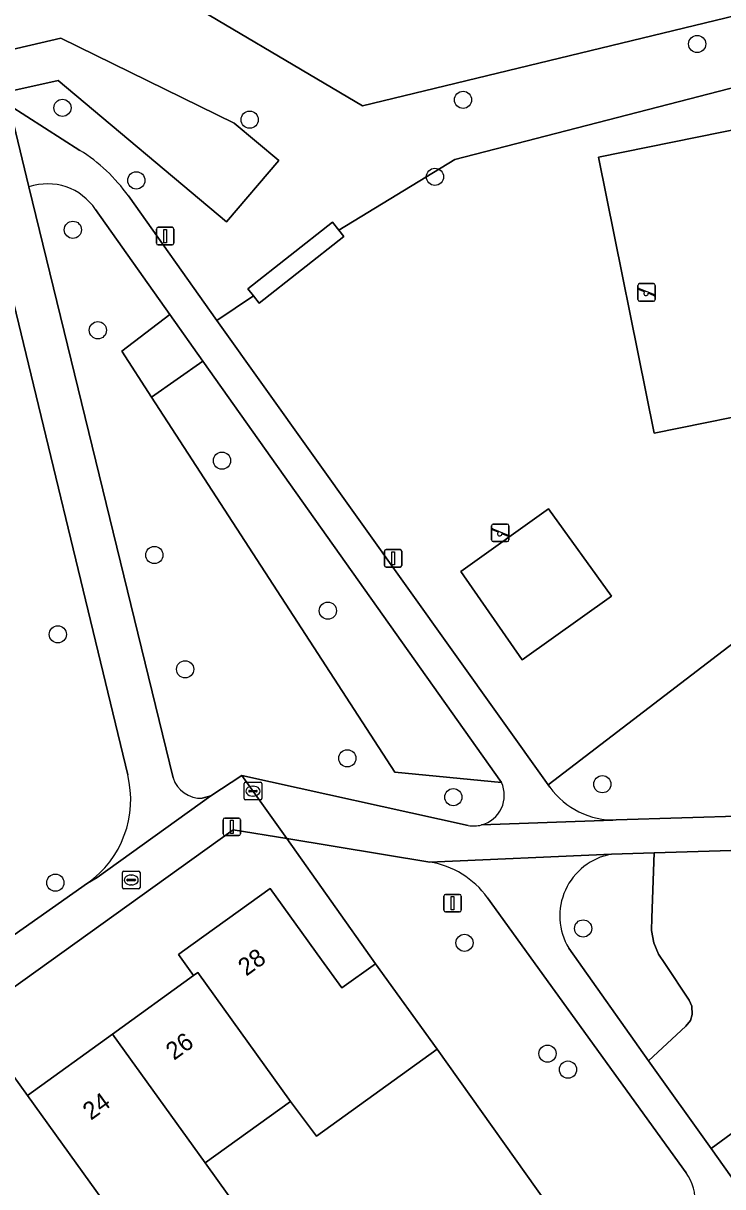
# Model space of a CAD drawing. Extents: x 158455 to 159797, y 387218 to 388672.
# Drawn here: x 159383.2 to 159423, y 387871.4 to 387937.6 of the extents above; entities that cross this region are included whole.
import ezdxf

# ---------------------------------------------------------------- set-up
doc = ezdxf.new("R2010")
doc.units = 0
for name, color, linetype in [('IMGEO_Berm_groen', 7, 'Continuous'), ('IMGEO_Boom', 7, 'Continuous'), ('IMGEO_Brandkraan', 7, 'Continuous'), ('IMGEO_Erf', 7, 'Continuous'), ('IMGEO_Groenvoorziening', 7, 'Continuous'), ('IMGEO_Kolk', 7, 'Continuous'), ('IMGEO_Lichtmast', 7, 'Continuous'), ('IMGEO_Pand', 7, 'Continuous'), ('IMGEO_Pand_nummerreeks', 7, 'Continuous'), ('IMGEO_Speelvoorziening', 7, 'Continuous'), ('IMGEO_Terreindeel_open', 7, 'Continuous'), ('IMGEO_Voetpad_halfverhard', 7, 'Continuous'), ('IMGEO_Voetpad_open', 7, 'Continuous')]:
    doc.layers.add(name, color=color, linetype=linetype)

msp = doc.modelspace()

# ---------------------------------------------------------------- linework, layer by layer
at = {"layer": 'IMGEO_Berm_groen'}
for points in [[(159389.14, 387894.842), (159381.784, 387925.169)], [(159369.046, 387876.159), (159386.847, 387888.671)]]:
    msp.add_lwpolyline(points, dxfattribs=at)
msp.add_arc((159383.495, 387893.428), 5.819, 305.16844, 14.06377, dxfattribs=at)
at = {"layer": 'IMGEO_Boom'}
for centre in [(159421.539, 387936.395), (159408.22, 387933.221), (159385.429, 387932.764), (159396.08, 387932.091), (159389.631, 387928.638), (159406.619, 387928.841), (159386.024, 387925.832), (159387.445, 387920.118), (159394.503, 387912.703), (159390.658, 387907.335), (159400.531, 387904.171), (159385.168, 387902.825), (159392.408, 387900.839), (159401.634, 387895.778), (159416.145, 387894.304), (159407.664, 387893.569), (159385.025, 387888.706), (159415.048, 387886.104), (159408.3, 387885.286), (159413.022, 387878.985), (159414.188, 387878.078)]:
    msp.add_circle(centre, 0.489, dxfattribs=at)
at = {"layer": 'IMGEO_Brandkraan'}
for p, q in [((159388.841, 387888.43), (159388.841, 387889.282)), ((159388.916, 387889.356), (159389.768, 387889.356)), ((159389.329, 387889.136), (159389.354, 387889.136)), ((159389.842, 387889.282), (159389.842, 387888.43)), ((159389.768, 387888.356), (159388.916, 387888.356)), ((159389.1, 387888.85), (159389.1, 387888.862)), ((159389.538, 387888.813), (159389.14, 387888.813)), ((159389.143, 387888.899), (159389.541, 387888.899)), ((159389.352, 387888.576), (159389.327, 387888.576)), ((159389.584, 387888.862), (159389.584, 387888.85))]:
    msp.add_line(p, q, dxfattribs=at)
for points in [[(159388.841, 387888.43), (159388.841, 387889.282)], [(159388.916, 387889.356), (159389.768, 387889.356)], [(159389.842, 387889.282), (159389.842, 387888.43)], [(159389.768, 387888.356), (159388.916, 387888.356)]]:
    msp.add_lwpolyline(points, dxfattribs=at)
for centre, radius, start, end in [((159388.918, 387889.28), 0.0765, 91.55205, 178.44795), ((159388.918, 387889.28), 0.0765, 91.55205, 178.44795), ((159389.766, 387889.28), 0.0765, 1.55205, 88.44795), ((159389.766, 387889.28), 0.0765, 1.55205, 88.44795), ((159388.918, 387888.432), 0.0765, 181.55205, 268.44795), ((159388.918, 387888.432), 0.0765, 181.55205, 268.44795), ((159389.14, 387888.859), 0.0403, 85.87752, 175.75265), ((159389.137, 387888.849), 0.0366, 178.93798, 274.71019), ((159389.541, 387888.856), 0.043, 264.86636, 352.45326), ((159389.545, 387888.861), 0.0386, 1.73085, 96.63898), ((159389.766, 387888.432), 0.0765, 271.55205, 358.44795), ((159389.766, 387888.432), 0.0765, 271.55205, 358.44795)]:
    msp.add_arc(centre, radius, start, end, dxfattribs=at)
for centre, major_axis, ratio, start_param, end_param in [((159389.328, 387888.856), (-0.387, 0.002), 0.722429, 4.712389, 7.853982), ((159389.353, 387888.856), (-0.39, 0.002), 0.717154, 1.570796, 4.712389)]:
    msp.add_ellipse(centre, major_axis=major_axis, ratio=ratio, start_param=start_param, end_param=end_param, dxfattribs=at)
at = {"layer": 'IMGEO_Erf'}
for points in [[(159428.999, 387999.584), (159428.899, 388000), (159427.598, 388005.41), (159424.429, 388004.676), (159425.57, 388000), (159425.72, 387999.387), (159401.26, 387993.403), (159395.063, 387991.886), (159393.786, 387997.106), (159393.25, 387999.675), (159367.637, 387993.397), (159379.01, 387946.775), (159402.496, 387932.887), (159463.241, 387947.593), (159472.802, 387979.182), (159455.298, 387984.465), (159438.688, 387989.478)], [(159372.713, 387870.715), (159377.637, 387874.266), (159382.561, 387877.817), (159383.435, 387876.606), (159388.28, 387880.101), (159392.885, 387883.422), (159392.023, 387884.618), (159392.266, 387884.794), (159397.24, 387888.381), (159400.165, 387884.326), (159401.323, 387882.72), (159403.237, 387884.1), (159398.194, 387891.213), (159395.14, 387891.714), (159370.46, 387874.004), (159343.471, 387854.637)], [(159413.708, 387869.465), (159406.741, 387879.242), (159399.887, 387874.299), (159398.404, 387876.272), (159393.557, 387872.776), (159394.903, 387870.907)]]:
    msp.add_lwpolyline(points, dxfattribs=at)
at = {"layer": 'IMGEO_Groenvoorziening'}
for points in [[(159472.802, 387979.182), (159463.241, 387947.593), (159402.496, 387932.887), (159379.01, 387946.775)], [(159401.146, 387925.807), (159407.76, 387929.818), (159458.067, 387942.82), (159459.624, 387942.081)], [(159381.667, 387935.881), (159385.343, 387936.72), (159395.194, 387931.888), (159397.737, 387929.767), (159394.759, 387926.288), (159385.179, 387934.321), (159382.212, 387933.647)], [(159382.39, 387932.919), (159386.424, 387930.347)], [(159383.525, 387928.266), (159391.722, 387894.664)], [(159389.178, 387927.755), (159394.22, 387920.665)], [(159390.502, 387916.322), (159388.814, 387918.937), (159391.543, 387921.011), (159387.318, 387926.979)], [(159396.292, 387922.077), (159395.977, 387922.478), (159400.789, 387926.261), (159401.146, 387925.807)], [(159394.22, 387920.665), (159396.292, 387922.077)], [(159410.404, 387894.407), (159404.336, 387894.991), (159390.502, 387916.322)], [(159427.547, 387905.367), (159413.066, 387894.263), (159413.157, 387894.135)], [(159393.379, 387893.505), (159393.877, 387893.642), (159395.63, 387894.808), (159408.501, 387891.961)], [(159416.939, 387892.272), (159428.14, 387892.616)], [(159406.326, 387889.88), (159398.194, 387891.213), (159403.237, 387884.1), (159406.741, 387879.242), (159413.708, 387869.465), (159416.849, 387865.061), (159420.629, 387868.746)], [(159450.94, 387891.367), (159419.1, 387890.403), (159418.961, 387886.704), (159418.942, 387885.993), (159419.072, 387885.293), (159419.344, 387884.635), (159419.702, 387884.102), (159421.079, 387882.02), (159421.228, 387881.693), (159421.258, 387881.217), (159421.15, 387880.874), (159420.9, 387880.541), (159418.776, 387878.582), (159422.325, 387873.585), (159423.463, 387874.422)], [(159414.232, 387884.978), (159418.776, 387878.582), (159420.9, 387880.541), (159421.15, 387880.874), (159421.258, 387881.217), (159421.228, 387881.693), (159421.079, 387882.02), (159419.702, 387884.102), (159419.344, 387884.635), (159419.072, 387885.293), (159418.942, 387885.993), (159418.961, 387886.704), (159419.1, 387890.403), (159416.656, 387890.324)], [(159420.919, 387872.203), (159409.608, 387887.852)], [(159435.575, 387858.782), (159436.775, 387859.943), (159433.677, 387862.989), (159432.443, 387865.41), (159429.919, 387870.359), (159425.99, 387874.427), (159425.407, 387874.804), (159424.662, 387874.934), (159423.928, 387874.749), (159423.463, 387874.422), (159422.325, 387873.585), (159432.642, 387859.063)]]:
    msp.add_lwpolyline(points, dxfattribs=at)
for points in [[(159459.624, 387942.081), (159458.067, 387942.82), (159407.76, 387929.818), (159401.146, 387925.807), (159401.431, 387925.445), (159396.619, 387921.661), (159396.292, 387922.077), (159394.22, 387920.665), (159413.066, 387894.263), (159427.547, 387905.367), (159425.038, 387908.857), (159427.384, 387910.544), (159461.78, 387916.182)], [(159415.916, 387929.956), (159419.091, 387914.274), (159455.593, 387921.664), (159452.418, 387937.346)], [(159415.916, 387929.956), (159452.418, 387937.346), (159455.593, 387921.664), (159419.091, 387914.274)], [(159382.212, 387933.647), (159385.179, 387934.321), (159394.759, 387926.288), (159397.737, 387929.767), (159395.194, 387931.888), (159385.343, 387936.72), (159381.667, 387935.881)], [(159410.404, 387894.407), (159393.419, 387918.365), (159390.502, 387916.322), (159404.336, 387894.991)], [(159413.077, 387909.962), (159416.662, 387904.989), (159411.582, 387901.372), (159408.095, 387906.402)]]:
    msp.add_lwpolyline(points, close=True, dxfattribs=at)
for centre, radius, start, end in [((159381.304, 387922.148), 9.666, 35.45461, 58.0168), ((159384.584, 387925.154), 3.287, 33.72122, 108.79368), ((159393.326, 387895.193), 1.689, 198.2537, 271.80404), ((159408.824, 387893.673), 1.742, 284.86687, 24.92046), ((159416.792, 387896.744), 4.474, 215.66557, 271.88504), ((159408.824, 387893.678), 1.747, 259.34284, 284.82229), ((159405.508, 387884.887), 5.06, 35.87717, 80.69767), ((159417.291, 387886.814), 3.567, 100.25115, 210.96757), ((159418.764, 387870.643), 2.66, 314.51236, 35.89726)]:
    msp.add_arc(centre, radius, start, end, dxfattribs=at)
at = {"layer": 'IMGEO_Kolk'}
for p, q in [((159395.767, 387893.486), (159395.767, 387894.338)), ((159395.842, 387894.412), (159396.694, 387894.412)), ((159396.768, 387894.338), (159396.768, 387893.486)), ((159396.026, 387893.906), (159396.026, 387893.918)), ((159396.464, 387893.869), (159396.066, 387893.869)), ((159396.069, 387893.955), (159396.467, 387893.955)), ((159396.255, 387894.192), (159396.28, 387894.192)), ((159396.51, 387893.918), (159396.51, 387893.906)), ((159396.694, 387893.412), (159395.842, 387893.412)), ((159396.278, 387893.632), (159396.253, 387893.632))]:
    msp.add_line(p, q, dxfattribs=at)
for points in [[(159395.767, 387893.486), (159395.767, 387894.338)], [(159395.842, 387894.412), (159396.694, 387894.412)], [(159396.768, 387894.338), (159396.768, 387893.486)], [(159396.694, 387893.412), (159395.842, 387893.412)]]:
    msp.add_lwpolyline(points, dxfattribs=at)
for centre, radius, start, end in [((159395.844, 387894.336), 0.0765, 91.55205, 178.44795), ((159395.844, 387894.336), 0.0765, 91.55205, 178.44795), ((159396.692, 387894.336), 0.0765, 1.55205, 88.44795), ((159396.692, 387894.336), 0.0765, 1.55205, 88.44795), ((159396.066, 387893.915), 0.0403, 85.87752, 175.75265), ((159396.063, 387893.905), 0.0366, 178.93798, 274.71019), ((159396.467, 387893.912), 0.043, 264.86636, 352.45326), ((159396.471, 387893.917), 0.0386, 1.73085, 96.63898), ((159395.844, 387893.488), 0.0765, 181.55205, 268.44795), ((159395.844, 387893.488), 0.0765, 181.55205, 268.44795), ((159396.692, 387893.488), 0.0765, 271.55205, 358.44795), ((159396.692, 387893.488), 0.0765, 271.55205, 358.44795)]:
    msp.add_arc(centre, radius, start, end, dxfattribs=at)
for centre, major_axis, ratio, start_param, end_param in [((159396.254, 387893.912), (-0.387, 0.002), 0.722429, 4.712389, 7.853982), ((159396.279, 387893.912), (-0.39, 0.002), 0.717154, 1.570796, 4.712389)]:
    msp.add_ellipse(centre, major_axis=major_axis, ratio=ratio, start_param=start_param, end_param=end_param, dxfattribs=at)
at = {"layer": 'IMGEO_Lichtmast'}
for p, q in [((159390.773, 387925.07), (159390.773, 387925.87)), ((159390.773, 387925.87), (159390.773, 387925.07)), ((159390.873, 387925.97), (159391.663, 387925.97)), ((159391.663, 387925.97), (159390.873, 387925.97)), ((159391.763, 387925.87), (159391.763, 387925.07)), ((159391.763, 387925.07), (159391.763, 387925.87)), ((159391.663, 387924.97), (159390.873, 387924.97)), ((159390.873, 387924.97), (159391.663, 387924.97)), ((159403.744, 387906.747), (159403.744, 387907.547)), ((159403.744, 387907.547), (159403.744, 387906.747)), ((159403.844, 387907.647), (159404.634, 387907.647)), ((159404.634, 387907.647), (159403.844, 387907.647)), ((159404.734, 387907.547), (159404.734, 387906.747)), ((159404.734, 387906.747), (159404.734, 387907.547)), ((159404.634, 387906.647), (159403.844, 387906.647)), ((159403.844, 387906.647), (159404.634, 387906.647)), ((159394.667, 387892.38), (159395.457, 387892.38)), ((159395.457, 387892.38), (159394.667, 387892.38)), ((159394.567, 387891.48), (159394.567, 387892.28)), ((159394.567, 387892.28), (159394.567, 387891.48)), ((159395.557, 387892.28), (159395.557, 387891.48)), ((159395.557, 387891.48), (159395.557, 387892.28)), ((159395.457, 387891.38), (159394.667, 387891.38)), ((159394.667, 387891.38), (159395.457, 387891.38)), ((159407.13, 387887.14), (159407.13, 387887.94)), ((159407.13, 387887.94), (159407.13, 387887.14)), ((159407.23, 387888.04), (159408.02, 387888.04)), ((159408.02, 387888.04), (159407.23, 387888.04)), ((159408.12, 387887.94), (159408.12, 387887.14)), ((159408.12, 387887.14), (159408.12, 387887.94)), ((159408.02, 387887.04), (159407.23, 387887.04)), ((159407.23, 387887.04), (159408.02, 387887.04))]:
    msp.add_line(p, q, dxfattribs=at)
for points in [[(159391.193, 387925.845), (159391.343, 387925.845), (159391.343, 387925.095), (159391.193, 387925.095), (159391.193, 387925.845)], [(159404.164, 387907.522), (159404.314, 387907.522), (159404.314, 387906.772), (159404.164, 387906.772), (159404.164, 387907.522)], [(159394.987, 387892.255), (159395.137, 387892.255), (159395.137, 387891.505), (159394.987, 387891.505), (159394.987, 387892.255)], [(159407.55, 387887.915), (159407.7, 387887.915), (159407.7, 387887.165), (159407.55, 387887.165), (159407.55, 387887.915)]]:
    msp.add_lwpolyline(points, dxfattribs=at)
for centre, start, end in [((159390.873, 387925.87), 90, 180), ((159390.873, 387925.87), 90, 180), ((159391.663, 387925.87), 0, 90), ((159391.663, 387925.87), 360, 90), ((159390.873, 387925.07), 180, 270), ((159390.873, 387925.07), 180, 270), ((159391.663, 387925.07), 270, 0), ((159391.663, 387925.07), 270, 0), ((159403.844, 387907.547), 90, 180), ((159403.844, 387907.547), 90, 180), ((159404.634, 387907.547), 0, 90), ((159404.634, 387907.547), 360, 90), ((159403.844, 387906.747), 180, 270), ((159403.844, 387906.747), 180, 270), ((159404.634, 387906.747), 270, 0), ((159404.634, 387906.747), 270, 0), ((159394.667, 387892.28), 90, 180), ((159394.667, 387892.28), 90, 180), ((159395.457, 387892.28), 0, 90), ((159395.457, 387892.28), 360, 90), ((159394.667, 387891.48), 180, 270), ((159394.667, 387891.48), 180, 270), ((159395.457, 387891.48), 270, 0), ((159395.457, 387891.48), 270, 0), ((159407.23, 387887.94), 90, 180), ((159407.23, 387887.94), 90, 180), ((159408.02, 387887.94), 0, 90), ((159408.02, 387887.94), 360, 90), ((159407.23, 387887.14), 180, 270), ((159407.23, 387887.14), 180, 270), ((159408.02, 387887.14), 270, 0), ((159408.02, 387887.14), 270, 0)]:
    msp.add_arc(centre, 0.1, start, end, dxfattribs=at)
at = {"layer": 'IMGEO_Pand'}
for points in [[(159403.237, 387884.1), (159401.323, 387882.72), (159400.165, 387884.326), (159397.24, 387888.381), (159392.266, 387884.794), (159392.023, 387884.618), (159392.885, 387883.422), (159393.128, 387883.597), (159398.404, 387876.272), (159399.887, 387874.299), (159406.741, 387879.242)], [(159393.128, 387883.597), (159392.885, 387883.422), (159388.28, 387880.101), (159393.557, 387872.776), (159398.404, 387876.272)], [(159383.435, 387876.606), (159388.975, 387868.906), (159390.04, 387867.404), (159394.903, 387870.907), (159393.557, 387872.776), (159388.28, 387880.101)], [(159377.637, 387874.266), (159382.964, 387866.87), (159384.052, 387865.36), (159388.975, 387868.906), (159383.435, 387876.606), (159382.561, 387877.817)]]:
    msp.add_lwpolyline(points, close=True, dxfattribs=at)
at = {"layer": 'IMGEO_Speelvoorziening'}
for p, q in [((159418.264, 387922.77), (159419.054, 387922.77)), ((159419.054, 387922.77), (159418.264, 387922.77)), ((159418.164, 387921.87), (159418.164, 387922.67)), ((159418.164, 387922.67), (159418.164, 387921.87)), ((159418.547, 387922.298), (159418.208, 387922.435)), ((159418.233, 387922.495), (159419.109, 387922.142)), ((159419.085, 387922.082), (159418.745, 387922.219)), ((159419.154, 387922.67), (159419.154, 387921.87)), ((159419.154, 387921.87), (159419.154, 387922.67)), ((159419.054, 387921.77), (159418.264, 387921.77)), ((159418.264, 387921.77), (159419.054, 387921.77)), ((159409.841, 387908.201), (159409.841, 387909.001)), ((159409.841, 387909.001), (159409.841, 387908.201)), ((159409.941, 387909.101), (159410.731, 387909.101)), ((159410.731, 387909.101), (159409.941, 387909.101)), ((159410.831, 387909.001), (159410.831, 387908.201)), ((159410.831, 387908.201), (159410.831, 387909.001)), ((159410.224, 387908.629), (159409.885, 387908.766)), ((159409.91, 387908.826), (159410.786, 387908.473)), ((159410.762, 387908.413), (159410.422, 387908.55)), ((159410.731, 387908.101), (159409.941, 387908.101)), ((159409.941, 387908.101), (159410.731, 387908.101))]:
    msp.add_line(p, q, dxfattribs=at)
for centre, radius, start, end in [((159418.264, 387922.67), 0.1, 90, 180), ((159418.264, 387922.67), 0.1, 90, 180), ((159419.054, 387922.67), 0.1, 0, 90), ((159419.054, 387922.67), 0.1, 360, 90), ((159418.221, 387922.465), 0.0327, 68.07798, 248.07798), ((159418.626, 387922.208), 0.12, 130.99278, 5.16318), ((159419.097, 387922.112), 0.0327, 248.07798, 68.07798), ((159418.264, 387921.87), 0.1, 180, 270), ((159418.264, 387921.87), 0.1, 180, 270), ((159419.054, 387921.87), 0.1, 270, 0), ((159419.054, 387921.87), 0.1, 270, 0), ((159409.941, 387909.001), 0.1, 90, 180), ((159409.941, 387909.001), 0.1, 90, 180), ((159410.731, 387909.001), 0.1, 0, 90), ((159410.731, 387909.001), 0.1, 360, 90), ((159409.941, 387908.201), 0.1, 180, 270), ((159409.941, 387908.201), 0.1, 180, 270), ((159409.898, 387908.796), 0.0327, 68.07798, 248.07798), ((159410.303, 387908.539), 0.12, 130.99278, 5.16318), ((159410.731, 387908.201), 0.1, 270, 0), ((159410.731, 387908.201), 0.1, 270, 0), ((159410.774, 387908.443), 0.0327, 248.07798, 68.07798)]:
    msp.add_arc(centre, radius, start, end, dxfattribs=at)
at = {"layer": 'IMGEO_Terreindeel_open'}
msp.add_lwpolyline([(159411.582, 387901.372), (159416.662, 387904.989), (159413.077, 387909.962), (159408.095, 387906.402)], close=True, dxfattribs=at)
at = {"layer": 'IMGEO_Voetpad_halfverhard'}
for points in [[(159386.424, 387930.347), (159382.39, 387932.919), (159383.525, 387928.266)], [(159394.22, 387920.665), (159389.178, 387927.755)], [(159387.318, 387926.979), (159391.543, 387921.011), (159393.419, 387918.365), (159410.404, 387894.407)], [(159413.157, 387894.135), (159413.066, 387894.263), (159394.22, 387920.665)], [(159408.501, 387891.961), (159395.63, 387894.808), (159398.194, 387891.213), (159406.326, 387889.88), (159416.656, 387890.324), (159419.1, 387890.403), (159450.94, 387891.367)], [(159450.388, 387893.3), (159447.509, 387893.212), (159441.59, 387893.03), (159428.14, 387892.616), (159416.939, 387892.272), (159416.74, 387892.252), (159409.271, 387891.989)], [(159409.271, 387891.989), (159416.74, 387892.252), (159416.939, 387892.272)], [(159416.656, 387890.324), (159406.326, 387889.88)], [(159409.608, 387887.852), (159420.919, 387872.203)], [(159439.964, 387837.052), (159439.433, 387836.674), (159448.856, 387836.388), (159436.488, 387853.632), (159436.397, 387853.734), (159432.69, 387858.982), (159432.642, 387859.063), (159422.325, 387873.585), (159418.776, 387878.582), (159414.232, 387884.978)]]:
    msp.add_lwpolyline(points, dxfattribs=at)
msp.add_lwpolyline([(159393.419, 387918.365), (159391.543, 387921.011), (159388.814, 387918.937), (159390.502, 387916.322)], close=True, dxfattribs=at)
for centre, radius, start, end in [((159381.304, 387922.148), 9.666, 35.45461, 58.0168), ((159384.584, 387925.154), 3.287, 33.72122, 108.79368), ((159408.824, 387893.673), 1.742, 284.86687, 24.92046), ((159416.792, 387896.744), 4.474, 215.66557, 271.88504), ((159408.824, 387893.678), 1.747, 259.34284, 284.82229), ((159405.508, 387884.887), 5.06, 35.87717, 80.69767), ((159417.291, 387886.814), 3.567, 100.25115, 210.96757), ((159418.764, 387870.643), 2.66, 314.51236, 35.89726)]:
    msp.add_arc(centre, radius, start, end, dxfattribs=at)
at = {"layer": 'IMGEO_Voetpad_open'}
for points in [[(159391.722, 387894.664), (159383.525, 387928.266), (159382.39, 387932.919), (159382.212, 387933.647), (159381.667, 387935.881), (159379.01, 387946.775), (159367.637, 387993.397)], [(159381.784, 387925.169), (159389.14, 387894.842)], [(159395.14, 387891.714), (159398.194, 387891.213), (159395.63, 387894.808), (159393.877, 387893.642), (159387.4, 387889.008), (159386.847, 387888.671), (159369.046, 387876.159), (159364.854, 387873.162), (159324.412, 387844.065)], [(159386.847, 387888.671), (159387.4, 387889.008), (159393.877, 387893.642), (159393.379, 387893.505)], [(159317.965, 387838.769), (159322.539, 387839.791), (159343.471, 387854.637), (159370.46, 387874.004), (159395.14, 387891.714)]]:
    msp.add_lwpolyline(points, dxfattribs=at)
msp.add_lwpolyline([(159401.431, 387925.445), (159401.146, 387925.807), (159400.789, 387926.261), (159395.977, 387922.478), (159396.292, 387922.077), (159396.619, 387921.661)], close=True, dxfattribs=at)
for centre, radius, start, end in [((159383.495, 387893.428), 5.819, 305.16844, 14.06377), ((159393.326, 387895.193), 1.689, 198.2537, 271.80404)]:
    msp.add_arc(centre, radius, start, end, dxfattribs=at)

# ---------------------------------------------------------------- texts
at = {"layer": 'IMGEO_Pand_nummerreeks'}
for s, rotation, p in [('28', 35.80413, (159395.883, 387883.357)), ('26', 35.80413, (159391.772, 387878.574)), ('24', 35.80178, (159387.046, 387875.166))]:
    msp.add_text(s, height=1, rotation=rotation, dxfattribs=at).set_placement(p)

doc.saveas('drawing.dxf')
